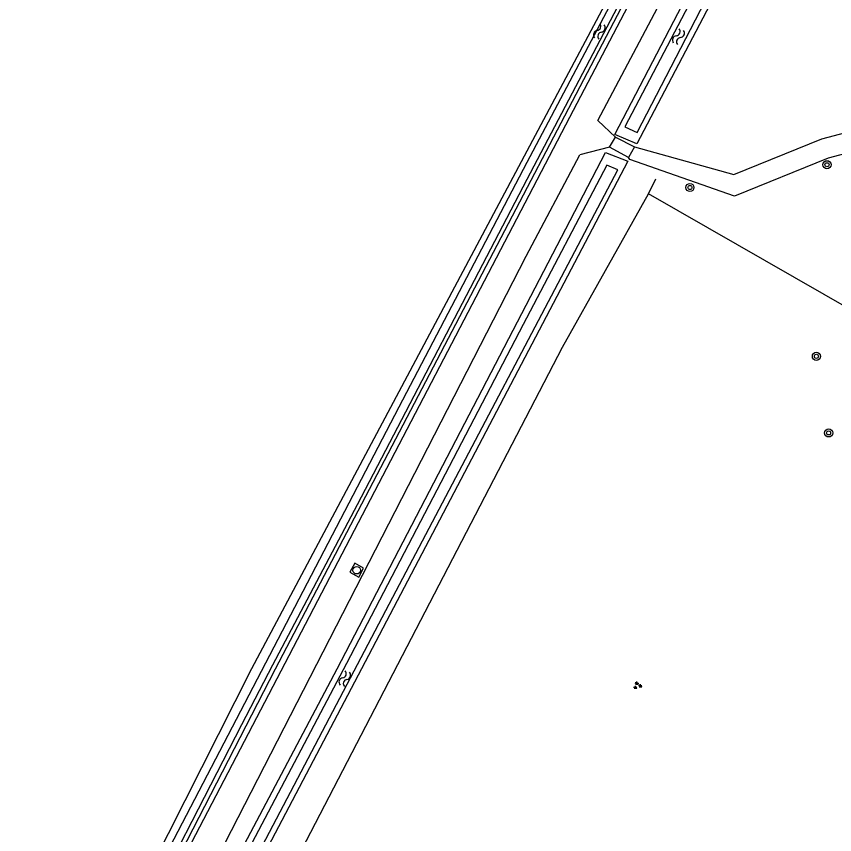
# Model space of a CAD drawing. Extents: x 128999 to 131010, y 395498 to 399007.
# Drawn here: x 129761 to 129841.7, y 397983.7 to 398064.4 of the extents above; entities that cross this region are included whole.
import ezdxf

# ---------------------------------------------------------------- set-up
doc = ezdxf.new("R2010")
doc.units = 0
for name, color, linetype in [('gg-knt-onverhard', 7, 'Continuous'), ('gg-kntw-bovenkant insteek waterloop', 7, 'Continuous'), ('gg-kntw-midden sloot', 7, 'Continuous'), ('gg-kntw-waterlijn', 7, 'Continuous'), ('gg-kwrk-kunstwerk', 7, 'Continuous'), ('gt-symb-boom', 7, 'Continuous'), ('gt-symb-groenvak', 7, 'Continuous'), ('gt-symb-rioolschacht', 7, 'Continuous'), ('gt-symb-watersymbool', 7, 'Continuous')]:
    doc.layers.add(name, color=color, linetype=linetype)

# ---------------------------------------------------------------- blocks, each defined once
blk = doc.blocks.new('gt0-WA')
at = {"layer": 'gt-symb-watersymbool'}
for centre, start, end in [((-0.323, 0.022), 28.07249, 151.92751), ((0.427, 0.422), 208.07248, 331.92751), ((-0.323, -0.428), 28.07249, 151.92751), ((0.427, -0.028), 208.07248, 331.92751)]:
    blk.add_arc(centre, 0.425, start, end, dxfattribs=at)
blk = doc.blocks.new('gt0-BOOM')
at = {"layer": 'gt-symb-boom'}
for radius in [0.4, 0.2]:
    blk.add_circle((0, 0), radius, dxfattribs=at)
blk = doc.blocks.new('gt0-RS')
at = {"layer": 'gt-symb-rioolschacht'}
blk.add_lwpolyline([(-0.5, -0.5), (0.5, -0.5), (0.5, 0.5), (-0.5, 0.5)], close=True, dxfattribs=at)
blk.add_circle((0, 0), 0.375, dxfattribs=at)
blk = doc.blocks.new('gt0-GRVAK')
at = {"layer": 'gt-symb-groenvak'}
for p, q in [((-0.11, 0.189), (-0.228, 0.24)), ((-0.182, 0.153), (0.088, 0.153)), ((-0.091, 0.211), (-0.156, 0.322)), ((-0.047, 0.214), (-0.047, 0.393)), ((-0.004, 0.211), (0.061, 0.322)), ((0.015, 0.189), (0.133, 0.24)), ((0.262, -0.052), (0.197, 0.059)), ((0.305, -0.049), (0.305, 0.13)), ((0.349, -0.052), (0.414, 0.059)), ((-0.245, -0.228), (-0.363, -0.177)), ((-0.318, -0.264), (-0.047, -0.264)), ((-0.226, -0.206), (-0.291, -0.095)), ((-0.183, -0.203), (-0.183, -0.024)), ((-0.139, -0.206), (-0.074, -0.095)), ((-0.12, -0.228), (-0.002, -0.177)), ((0.243, -0.074), (0.125, -0.023)), ((0.17, -0.11), (0.441, -0.11)), ((0.368, -0.074), (0.486, -0.023))]:
    blk.add_line(p, q, dxfattribs=at)

msp = doc.modelspace()

# ---------------------------------------------------------------- linework, layer by layer
at = {"layer": 'gg-knt-onverhard'}
for p, q in [((129820.086, 398052.448), (129818.358, 398054.08)), ((129819.49, 398051.446), (129816.572, 398050.705))]:
    msp.add_line(p, q, dxfattribs=at)
for points in [[(129851.33, 398121.6), (129846.45, 398113.35), (129815.55, 398054.4), (129762.595, 397952.875)], [(129818.358, 398054.08), (129846.34, 398106.97), (129854.17, 398120.55)], [(129821.952, 398051.501), (129831.771, 398048.752), (129840.454, 398052.291), (129859.744, 398057.376), (129863.281, 398057.742), (129866.168, 398060.89), (129876.675, 398062.321), (129885.426, 398058.061), (129890.724, 398056.255), (129904.281, 398058.321), (129917.117, 398058.445), (129924.081, 398054.865), (129927.467, 398042.971), (129929.364, 398035.564), (129936.55, 398032.229)], [(129868.619, 398046.963), (129863.487, 398055.753), (129860.104, 398055.403), (129841.089, 398050.39), (129831.824, 398046.614), (129821.503, 398050.235), (129821.368, 398050.434)], [(129765.432, 397951.397), (129811.29, 398040.72), (129816.572, 398050.705)]]:
    msp.add_lwpolyline(points, dxfattribs=at)
at = {"layer": 'gg-kntw-bovenkant insteek waterloop'}
for points in [[(129856.529, 398119.003), (129850.019, 398105.37), (129836.609, 398079.255), (129822.198, 398051.778), (129820.034, 398052.72), (129832.872, 398077.431), (129855.129, 398120.095)], [(129762.35, 397953.275), (129762.762, 397953.818), (129786.551, 398000), (129838.47, 398099.275), (129837.118, 398099.561), (129784.185, 398000), (129761.172, 397954.433), (129760.985, 397954.028), (129761.65, 397953.608), (129762.35, 397953.275)], [(129766.25, 397948.09), (129766.145, 397948.512), (129766.163, 397949.286), (129766.427, 397950.435), (129792.643, 398000), (129819.105, 398050.932), (129821.305, 398050.076), (129795.04, 398000), (129768.744, 397950.015), (129768.306, 397949.092), (129767.779, 397948.178), (129767.27, 397947.756), (129766.637, 397947.685), (129766.25, 397948.09)]]:
    msp.add_lwpolyline(points, dxfattribs=at)
at = {"layer": 'gg-kntw-midden sloot'}
for p, q in [((129823.339, 398046.852), (129824.06, 398048.353)), ((129845.283, 398034.278), (129823.339, 398046.852))]:
    msp.add_line(p, q, dxfattribs=at)
msp.add_lwpolyline([(129782.244, 397945.394), (129772.911, 397950.885), (129814.853, 398031.749), (129823.339, 398046.852)], dxfattribs=at)
at = {"layer": 'gg-kntw-waterlijn'}
for points in [[(129855.621, 398119.711), (129855.502, 398119.646), (129845.798, 398100.744), (129821.023, 398053.462), (129822.216, 398052.892), (129831.354, 398070.54), (129845.996, 398098.822), (129856.211, 398119.251)], [(129837.355, 398099.145), (129824.643, 398075.108), (129811.341, 398049.954), (129798.703, 398025.826), (129770.346, 397971.332), (129762.023, 397955.131), (129761.752, 397954.345), (129761.966, 397954.074), (129762.252, 397954.059), (129762.938, 397955.117), (129764.898, 397958.988), (129772.221, 397973.094), (129783.243, 397994.508), (129786.279, 398000.405), (129794.656, 398016.222), (129811.378, 398048.319), (129824.057, 398072.502), (129836.243, 398095.743), (129837.908, 398098.918), (129837.355, 398099.145)], [(129819.24, 398049.679), (129810.983, 398033.987), (129793.565, 398000.523), (129768.123, 397952.293), (129766.766, 397949.23), (129767.528, 397948.671), (129771.341, 397956.078), (129798.125, 398007.074), (129820.319, 398049.241), (129819.24, 398049.679)]]:
    msp.add_lwpolyline(points, dxfattribs=at)
at = {"layer": 'gg-kwrk-kunstwerk'}
for p, q in [((129819.49, 398051.446), (129820.086, 398052.448)), ((129820.086, 398052.448), (129821.952, 398051.501)), ((129821.952, 398051.501), (129821.368, 398050.434)), ((129821.368, 398050.434), (129819.49, 398051.446))]:
    msp.add_line(p, q, dxfattribs=at)

# ---------------------------------------------------------------- block references
at = {"layer": 'gt-symb-boom'}
for p in [(129840.956, 398049.73), (129827.435, 398047.484), (129839.912, 398030.83), (129841.12, 398023.276)]:
    msp.add_blockref('gt0-BOOM', p, dxfattribs=at)
at = {"layer": 'gt-symb-groenvak'}
msp.add_blockref('gt0-GRVAK', (129822.246, 397998.358), dxfattribs=at)
at = {"layer": 'gt-symb-rioolschacht', "rotation": -118.28136108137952}
msp.add_blockref('gt0-RS', (129794.564, 398009.738), dxfattribs=at)
at = {"layer": 'gt-symb-watersymbool'}
for p, rotation in [((129818.476, 398062.843), 70.36929772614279), ((129826.273, 398062.317), 67.2302733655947), ((129793.366, 397998.994), 70.36929772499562)]:
    msp.add_blockref('gt0-WA', p, dxfattribs=dict(at, rotation=rotation))

doc.saveas('drawing.dxf')
